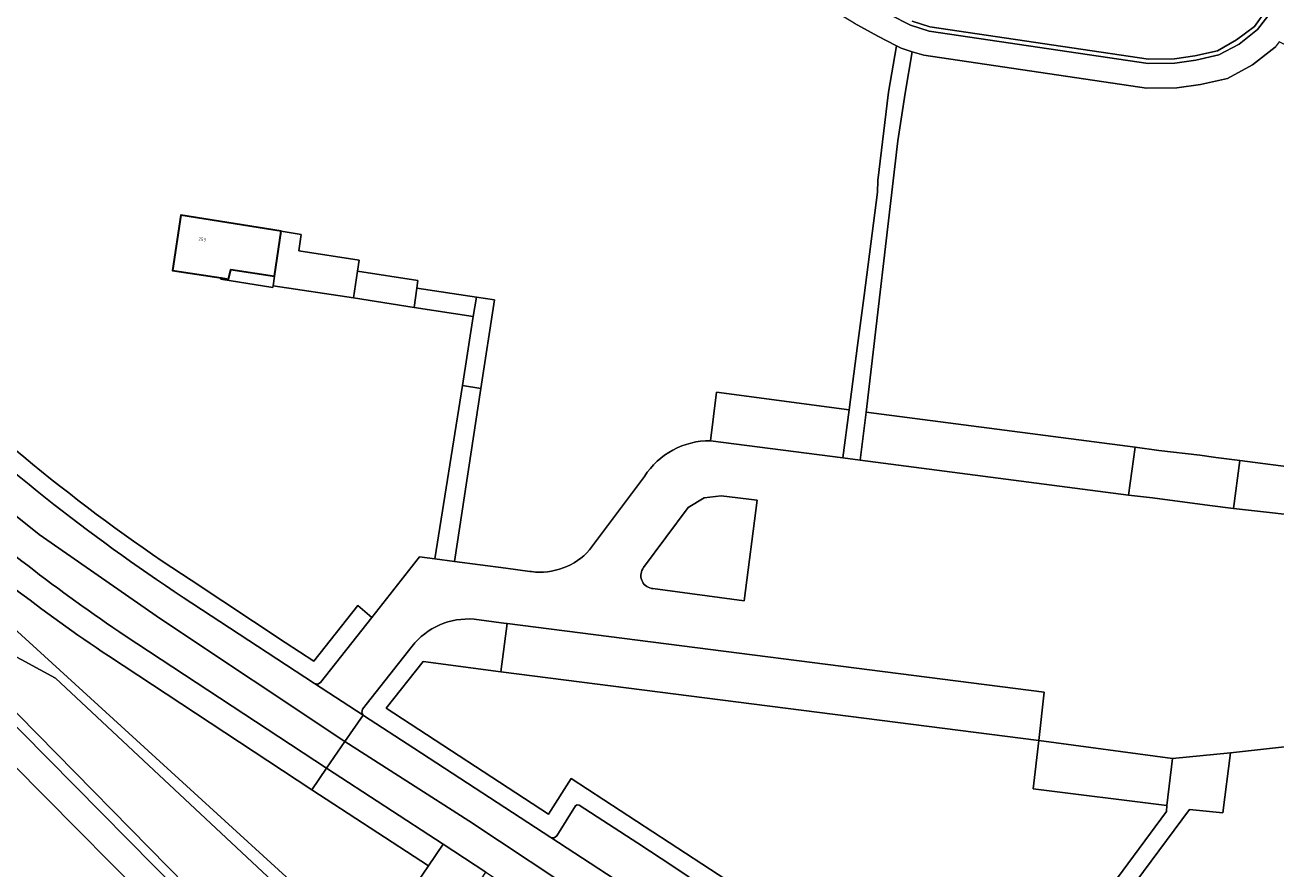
# Model space of a CAD drawing. Header units: metres. Extents: x 197700 to 204338, y 317132 to 325229.
# Tile 553 of 656: x 202483 to 202624, y 318323 to 318419. Entities that reach past the tile are written whole.
import ezdxf
from ezdxf.enums import TextEntityAlignment as Align

# ---------------------------------------------------------------- set-up
doc = ezdxf.new("R2010")
doc.units = ezdxf.units.M
for name, color, linetype, lineweight in [('B-WE-GR-BEPLANTING_CULTUUR_HEESTERS-GV', 90, 'Continuous', 18), ('B-WE-IE-TERREINAFSCHEIDING_KUNSTMATIG_HEKWERK-G', 20, 'IE-TERREINAFSCHEIDING-KUNSTMATIG', 18), ('B-WE-OG-BEBOUWING-GV', 7, 'Continuous', 35), ('B-WE-OG-BEBOUWING-T18', 10, 'Continuous', 18), ('B-WE-OG-TERREIN_CULTUURSCHEIDING-GV', 7, 'Continuous', 18), ('B-WE-OG-TERREIN_ERF-GV', 7, 'Continuous', 18), ('B-WE-VH-VERHARDING_ASFALT-GV', 252, 'Continuous', 18), ('B-WE-VH-VERHARDING_BETON-GV', 252, 'Continuous', 18), ('B-WE-VH-VERHARDING_BETONSTRAATSTEEN-GV', 252, 'Continuous', 18), ('B-WE-VH-VERHARDING_OPEN-GV', 252, 'Continuous', 18), ('B-WE-VH-VERHARDING_PUIN-GV', 252, 'Continuous', 18), ('B-WE-VH-VERHARDING_TEGEL-GV', 252, 'Continuous', 18), ('B-WE-VH-VERHARDING_TEGEL_RUBBER-GV', 252, 'Continuous', 18)]:
    doc.layers.add(name, color=color, linetype=linetype, lineweight=lineweight)
doc.styles.add('NLCS-ISO-M200-T18', font='NLCS-ISO.ttf', dxfattribs={"height": 0.36})
doc.linetypes.add('IE-TERREINAFSCHEIDING-KUNSTMATIG', pattern='A,4,[82,NLCS.SHX,S=0.75,R=90,X=0,Y=0],4,-2', length=10)

msp = doc.modelspace()

# ---------------------------------------------------------------- linework, layer by layer
at = {"layer": 'B-WE-GR-BEPLANTING_CULTUUR_HEESTERS-GV'}
for points in [[(202580.734, 318419.798), (202583.134, 318418.552), (202585.244, 318417.897), (202610.074, 318414.23), (202613.099, 318414.262), (202615.484, 318414.614), (202618.067, 318415.191), (202620.365, 318416.416), (202622.469, 318418.064), (202624.001, 318420.077)], [(202623.514, 318420.381), (202622.106, 318418.408), (202620.06, 318416.925), (202617.929, 318415.672), (202615.364, 318415.099), (202613.068, 318414.761), (202610.092, 318414.73), (202585.334, 318418.389), (202583.333, 318419.01)], [(202553.922, 318354.723), (202564.272, 318353.334), (202565.747, 318364.729), (202561.675, 318365.214), (202559.74, 318365.019), (202557.931, 318363.894), (202552.883, 318357.102)]]:
    msp.add_lwpolyline(points, dxfattribs=at)
for points in [[(202552.883, 318357.102, 0.5600206), (202553.756, 318354.746)], [(202553.756, 318354.746, 0.0279223), (202553.922, 318354.723)]]:
    msp.add_lwpolyline(points, format="xyb", dxfattribs=at)
at = {"layer": 'B-WE-IE-TERREINAFSCHEIDING_KUNSTMATIG_HEKWERK-G'}
for points in [[(202504.993, 318389.924), (202504.967, 318389.79), (202510.862, 318388.833), (202510.892, 318389.047)], [(202525.453, 318304.665), (202522.122, 318308.018), (202521.527, 318313.693), (202454.469, 318374.879), (202449.163, 318369.384)]]:
    msp.add_lwpolyline(points, dxfattribs=at)
at = {"layer": 'B-WE-OG-BEBOUWING-GV'}
msp.add_lwpolyline([(202511.793, 318395.213), (202500.442, 318397.036), (202499.481, 318390.774), (202504.993, 318389.924), (202505.822, 318389.796), (202506.085, 318390.878), (202511.046, 318390.14)], close=True, dxfattribs=at)
at = {"layer": 'B-WE-OG-TERREIN_CULTUURSCHEIDING-GV'}
for points in [[(202560.463, 318371.471), (202561.126, 318376.967), (202576.165, 318374.966), (202577.108, 318382.255), (202577.864, 318387.95), (202579.394, 318399.649), (202579.428, 318400.956), (202580.626, 318410.974), (202581.531, 318416.229), (202579.412, 318417.329), (202576.728, 318418.81), (202574.204, 318420.29), (202571.885, 318421.503), (202569.454, 318422.372), (202565.989, 318423.111), (202560.308, 318424.069), (202552.114, 318425.183), (202545.089, 318425.876), (202539.119, 318426.47), (202533.045, 318426.742), (202533.899, 318438.925)], [(202583.333, 318419.01), (202585.334, 318418.389), (202610.092, 318414.73), (202613.068, 318414.761), (202615.364, 318415.099), (202617.929, 318415.672), (202620.06, 318416.925), (202622.106, 318418.408), (202623.514, 318420.381)], [(202647.144, 318404.374), (202646.286, 318405.379), (202644.683, 318407.006), (202624.929, 318416.673), (202624.479, 318416.082), (202621.899, 318414.061), (202619.048, 318412.541), (202615.994, 318411.859), (202613.319, 318411.464), (202609.884, 318411.428), (202584.621, 318415.159), (202583.307, 318415.567), (202582.543, 318410.856), (202581.7, 318405.47), (202578.117, 318374.71), (202608.582, 318370.728), (202611.266, 318370.377), (202615.908, 318369.821), (202617.744, 318369.583), (202620.445, 318369.231), (202643.079, 318366.279), (202654.743, 318364.887), (202652.269, 318378.155)], [(202501.58, 318355.654), (202512.254, 318348.622), (202515.517, 318346.487), (202520.49, 318352.794), (202522.073, 318351.456), (202527.491, 318358.324), (202529.227, 318358.091), (202532.335, 318377.737), (202533.574, 318385.565), (202526.884, 318386.592), (202519.988, 318387.651), (202510.892, 318389.047), (202510.862, 318388.833), (202504.967, 318389.79), (202504.993, 318389.924), (202499.481, 318390.774), (202500.442, 318397.036), (202511.793, 318395.213), (202514.052, 318394.84), (202513.795, 318392.986), (202520.623, 318391.924), (202520.44, 318390.691), (202527.28, 318389.647), (202527.164, 318388.781), (202533.935, 318387.754), (202535.988, 318387.442), (202534.44, 318377.379), (202531.429, 318357.796), (202537.249, 318357.016), (202539.975, 318356.661), (202540.155, 318356.636)], [(202447.078, 318388.052), (202446.092, 318386.942), (202446.173, 318386.863), (202456.215, 318377.06), (202452.491, 318373.285), (202449.178, 318369.927), (202439.42, 318379.444), (202439.151, 318379.152), (202439.292, 318379.014), (202449.163, 318369.384), (202454.469, 318374.879), (202521.527, 318313.693), (202522.122, 318308.018), (202525.453, 318304.665), (202525.963, 318305.169)], [(202482.264, 318230.03), (202484.172, 318238.216), (202511.441, 318263.461), (202526.243, 318276.636), (202526.146, 318276.825), (202540.293, 318289.725), (202525.453, 318304.665), (202522.122, 318308.018), (202521.527, 318313.693), (202454.469, 318374.879)], [(202546.764, 318359.1), (202552.978, 318367.429)], [(202480.582, 318347.618), (202486.208, 318344.559), (202519.047, 318313.859), (202520.151, 318308.953), (202537.108, 318291.188), (202537.58, 318289.926), (202537.341, 318288.698), (202536.382, 318287.525), (202503.906, 318258.285), (202484.69, 318241.436), (202480.352, 318238.945)], [(202526.719, 318320.682), (202528.48, 318323.286), (202515.265, 318331.905), (202492.215, 318347.086)], [(202659.192, 318332.719), (202658.855, 318332.711), (202658.518, 318332.71), (202658.584, 318335.194), (202641.527, 318337.358), (202636.43, 318337.977), (202619.41, 318336.12), (202618.518, 318329.296), (202614.765, 318329.694), (202589.776, 318296.022), (202596.74, 318290.942), (202608.786, 318308.041), (202610.245, 318308.382), (202615.38, 318308.259), (202624.555, 318301.629), (202610.058, 318281.227), (202612.334, 318279.566), (202633.007, 318306.123)]]:
    msp.add_lwpolyline(points, dxfattribs=at)
for points in [[(202469.045, 318381.993, 0.0509532), (202501.58, 318355.654)], [(202552.978, 318367.429, -0.2595804), (202560.463, 318371.471)], [(202540.155, 318356.636, 0.2464319), (202546.764, 318359.1)], [(202492.215, 318347.086, -0.0160964), (202481.341, 318354.911)]]:
    msp.add_lwpolyline(points, format="xyb", dxfattribs=at)
for points in [[(202439.292, 318379.014), (202437.776, 318377.384), (202449.704, 318365.497), (202453.674, 318369.236), (202484.17, 318338.236), (202513.721, 318308.164), (202531.919, 318289.547), (202480.352, 318238.945), (202484.69, 318241.436), (202503.906, 318258.285), (202536.382, 318287.525), (202537.341, 318288.698), (202537.58, 318289.926), (202537.108, 318291.188), (202520.151, 318308.953), (202519.047, 318313.859), (202486.208, 318344.559), (202480.582, 318347.618), (202454.686, 318371.95), (202453.539, 318371.912), (202450.453, 318369.428), (202449.163, 318369.384)], [(202612.193, 318330.127), (202597.023, 318332.024), (202597.658, 318337.503), (202536.713, 318345.293), (202527.909, 318346.469), (202523.688, 318341.154), (202542.115, 318329.167), (202544.685, 318333.214), (202563.171, 318321.124), (202564.45, 318320.347), (202567.918, 318317.92), (202572.761, 318314.43), (202578.777, 318310.045), (202591.174, 318301.08), (202592.91, 318303.409), (202612.135, 318329.45)]]:
    msp.add_lwpolyline(points, close=True, dxfattribs=at)
at = {"layer": 'B-WE-OG-TERREIN_ERF-GV'}
msp.add_lwpolyline([(202510.892, 318389.047), (202511.046, 318390.14), (202506.085, 318390.878), (202505.822, 318389.796), (202504.993, 318389.924), (202504.967, 318389.79), (202510.862, 318388.833)], close=True, dxfattribs=at)
for points in [[(202560.463, 318371.471, 0.2595804), (202552.978, 318367.429)], [(202546.764, 318359.1, -0.2464319), (202540.155, 318356.636)], [(202553.756, 318354.746, -0.5600206), (202552.883, 318357.102)], [(202553.922, 318354.723, -0.0279223), (202553.756, 318354.746)], [(202526.637, 318348.197, -0.2491358), (202533.657, 318351.255)]]:
    msp.add_lwpolyline(points, format="xyb", dxfattribs=at)
for points in [[(202607.84, 318365.313), (202577.418, 318369.268), (202575.451, 318369.538), (202560.463, 318371.471)], [(202552.978, 318367.429), (202546.764, 318359.1)], [(202552.883, 318357.102), (202557.931, 318363.894), (202559.74, 318365.019), (202561.675, 318365.214), (202565.747, 318364.729), (202564.272, 318353.334)], [(202658.363, 318359.474), (202619.73, 318363.788), (202617.043, 318364.153), (202610.546, 318364.997), (202607.84, 318365.313)], [(202540.155, 318356.636), (202539.975, 318356.661), (202537.249, 318357.016), (202531.429, 318357.796), (202529.227, 318358.091), (202527.491, 318358.324), (202522.073, 318351.456), (202516.254, 318344.072), (202515.943, 318343.884), (202515.589, 318343.958), (202521.08, 318340.389), (202521.135, 318340.353), (202520.938, 318340.671), (202521.021, 318341.036), (202526.637, 318348.197)], [(202564.272, 318353.334), (202553.922, 318354.723)], [(202533.657, 318351.255), (202537.312, 318350.78), (202537.415, 318350.767), (202598.293, 318342.986), (202597.658, 318337.503), (202612.817, 318335.467), (202619.41, 318336.12), (202636.43, 318337.977), (202641.527, 318337.358), (202658.584, 318335.194)]]:
    msp.add_lwpolyline(points, dxfattribs=at)
at = {"layer": 'B-WE-VH-VERHARDING_ASFALT-GV'}
for points in [[(202624.001, 318420.077), (202622.469, 318418.064), (202620.365, 318416.416), (202618.067, 318415.191), (202615.484, 318414.614), (202613.099, 318414.262), (202610.074, 318414.23), (202585.244, 318417.897), (202583.134, 318418.552), (202580.734, 318419.798)], [(202576.728, 318418.81), (202579.412, 318417.329), (202581.531, 318416.229), (202582.065, 318415.952), (202583.307, 318415.567), (202584.621, 318415.159), (202609.884, 318411.428), (202613.319, 318411.464), (202615.994, 318411.859), (202619.048, 318412.541), (202621.899, 318414.061), (202624.479, 318416.082)], [(202465.034, 318377.906), (202465.574, 318378.461), (202468.847, 318375.286), (202468.897, 318374.988), (202468.863, 318374.783), (202468.717, 318374.586), (202468.593, 318374.468), (202471.514, 318371.646), (202478.619, 318365.4), (202484.359, 318360.846), (202498.121, 318351.276), (202519.017, 318337.379), (202521.08, 318340.389), (202515.589, 318343.958), (202511.297, 318346.748), (202501.68, 318353.059)], [(202516.954, 318334.369), (202519.017, 318337.379), (202498.121, 318351.276), (202484.359, 318360.846), (202478.619, 318365.4)], [(202494.121, 318349.359), (202516.954, 318334.369)]]:
    msp.add_lwpolyline(points, dxfattribs=at)
for points in [[(202501.68, 318353.059, -0.0420549), (202471.411, 318376.737)], [(202472.553, 318365.97, 0.031846), (202494.121, 318349.359)]]:
    msp.add_lwpolyline(points, format="xyb", dxfattribs=at)
for points in [[(202585.418, 318296.677), (202567.774, 318309.512), (202561.448, 318313.997), (202554.986, 318318.285), (202542.381, 318326.507), (202526.853, 318336.636), (202521.135, 318340.353), (202521.08, 318340.389), (202519.017, 318337.379), (202533.067, 318328.381), (202546.867, 318319.273), (202560.325, 318310.745), (202595.038, 318285.547), (202614.248, 318271.722), (202616.124, 318274.34), (202615.141, 318275.055), (202611.194, 318277.927), (202587.006, 318295.522), (202585.57, 318296.566)], [(202519.017, 318337.379), (202516.954, 318334.369), (202530.153, 318325.76), (202535.009, 318322.592), (202553.448, 318310.565), (202561.165, 318305.444), (202568.781, 318300.175), (202612.373, 318269.104), (202614.248, 318271.722), (202595.038, 318285.547), (202560.325, 318310.745), (202546.867, 318319.273), (202533.067, 318328.381)]]:
    msp.add_lwpolyline(points, close=True, dxfattribs=at)
at = {"layer": 'B-WE-VH-VERHARDING_BETON-GV'}
msp.add_lwpolyline([(202533.935, 318387.754), (202527.164, 318388.781), (202526.884, 318386.592), (202533.574, 318385.565)], close=True, dxfattribs=at)
at = {"layer": 'B-WE-VH-VERHARDING_BETONSTRAATSTEEN-GV'}
for points in [[(202511.046, 318390.14), (202510.892, 318389.047), (202519.988, 318387.651), (202520.44, 318390.691), (202520.623, 318391.924), (202513.795, 318392.986), (202514.052, 318394.84), (202511.793, 318395.213)], [(202529.227, 318358.091), (202531.429, 318357.796), (202534.44, 318377.379), (202532.335, 318377.737)], [(202576.165, 318374.966), (202561.126, 318376.967), (202560.463, 318371.471), (202575.451, 318369.538)], [(202577.418, 318369.268), (202607.84, 318365.313), (202608.582, 318370.728), (202578.117, 318374.71)], [(202597.658, 318337.503), (202598.293, 318342.986), (202537.415, 318350.767), (202536.713, 318345.293)], [(202612.817, 318335.467), (202597.658, 318337.503), (202597.023, 318332.024), (202612.193, 318330.127)]]:
    msp.add_lwpolyline(points, close=True, dxfattribs=at)
for points in [[(202656.344, 318365.014), (202654.743, 318364.887), (202643.079, 318366.279), (202620.445, 318369.231), (202619.73, 318363.788), (202658.363, 318359.474)], [(202587.564, 318301.085), (202577.112, 318308.703), (202571.314, 318312.918), (202566.532, 318316.296), (202561.423, 318319.756), (202556.189, 318323.276), (202552.222, 318325.875), (202545.563, 318330.18), (202545.347, 318330.216), (202545.174, 318330.082), (202543.05, 318326.698), (202542.753, 318326.469), (202542.381, 318326.507), (202554.986, 318318.285), (202561.448, 318313.997), (202567.774, 318309.512), (202585.418, 318296.677), (202585.305, 318296.973), (202585.406, 318297.275), (202587.719, 318300.381)], [(202532.862, 318319.11), (202533.007, 318319.368), (202533.168, 318319.617), (202533.378, 318320.091), (202535.009, 318322.592), (202530.153, 318325.76), (202528.48, 318323.286), (202526.719, 318320.682)]]:
    msp.add_lwpolyline(points, dxfattribs=at)
at = {"layer": 'B-WE-VH-VERHARDING_OPEN-GV'}
for points in [[(202478.382, 318237.012), (202480.352, 318238.945), (202531.919, 318289.547), (202513.721, 318308.164), (202484.17, 318338.236), (202453.674, 318369.236), (202449.704, 318365.497), (202447.205, 318363.02), (202426.036, 318342.294), (202400.148, 318316.949), (202440.374, 318275.801)], [(202405.189, 318316.776), (202455.183, 318366.004), (202530.633, 318289.602), (202479.983, 318240.111)], [(202516.954, 318334.369), (202515.265, 318331.905), (202528.48, 318323.286), (202530.153, 318325.76)]]:
    msp.add_lwpolyline(points, close=True, dxfattribs=at)
at = {"layer": 'B-WE-VH-VERHARDING_PUIN-GV'}
msp.add_lwpolyline([(202533.574, 318385.565), (202532.335, 318377.737), (202534.44, 318377.379), (202535.988, 318387.442), (202533.935, 318387.754)], close=True, dxfattribs=at)
at = {"layer": 'B-WE-VH-VERHARDING_TEGEL-GV'}
for points in [[(202577.418, 318369.268), (202578.117, 318374.71), (202581.7, 318405.47), (202582.543, 318410.856), (202583.307, 318415.567), (202582.065, 318415.952), (202581.531, 318416.229), (202580.626, 318410.974), (202579.428, 318400.956), (202579.394, 318399.649), (202577.864, 318387.95), (202577.108, 318382.255), (202576.165, 318374.966), (202575.451, 318369.538)], [(202526.884, 318386.592), (202527.164, 318388.781), (202527.28, 318389.647), (202520.44, 318390.691), (202519.988, 318387.651)], [(202617.043, 318364.153), (202619.73, 318363.788), (202620.445, 318369.231), (202617.744, 318369.583), (202615.908, 318369.821), (202611.266, 318370.377), (202608.582, 318370.728), (202607.84, 318365.313), (202610.546, 318364.997)]]:
    msp.add_lwpolyline(points, close=True, dxfattribs=at)
for points in [[(202501.58, 318355.654, -0.0509532), (202469.045, 318381.993)], [(202471.411, 318376.737, 0.0420549), (202501.68, 318353.059)], [(202494.121, 318349.359, -0.031846), (202472.553, 318365.97)], [(202481.341, 318354.911, 0.0160964), (202492.215, 318347.086)], [(202533.657, 318351.255, 0.2491358), (202526.637, 318348.197)]]:
    msp.add_lwpolyline(points, format="xyb", dxfattribs=at)
for points in [[(202501.68, 318353.059), (202511.297, 318346.748), (202515.589, 318343.958), (202515.943, 318343.884), (202516.254, 318344.072), (202522.073, 318351.456), (202520.49, 318352.794), (202515.517, 318346.487), (202512.254, 318348.622), (202501.58, 318355.654)], [(202563.171, 318321.124), (202544.685, 318333.214), (202542.115, 318329.167), (202523.688, 318341.154), (202527.909, 318346.469), (202536.713, 318345.293), (202537.415, 318350.767), (202537.312, 318350.78), (202533.657, 318351.255)], [(202515.265, 318331.905), (202516.954, 318334.369), (202494.121, 318349.359)], [(202526.637, 318348.197), (202521.021, 318341.036), (202520.938, 318340.671), (202521.135, 318340.353), (202526.853, 318336.636), (202542.381, 318326.507), (202542.753, 318326.469), (202543.05, 318326.698), (202545.174, 318330.082), (202545.347, 318330.216), (202545.563, 318330.18), (202552.222, 318325.875), (202556.189, 318323.276), (202561.423, 318319.756)], [(202492.215, 318347.086), (202515.265, 318331.905)], [(202589.776, 318296.022), (202614.765, 318329.694), (202618.518, 318329.296), (202619.41, 318336.12), (202612.817, 318335.467), (202612.193, 318330.127), (202612.135, 318329.45), (202592.91, 318303.409)]]:
    msp.add_lwpolyline(points, dxfattribs=at)
at = {"layer": 'B-WE-VH-VERHARDING_TEGEL_RUBBER-GV'}
for points in [[(202405.189, 318316.776), (202479.983, 318240.111), (202530.633, 318289.602), (202455.183, 318366.004)], [(202455.446, 318361.015), (202409.913, 318316.382), (202479.721, 318244.837), (202525.778, 318289.996)], [(202455.446, 318361.015), (202525.778, 318289.996), (202479.721, 318244.837), (202409.913, 318316.382)]]:
    msp.add_lwpolyline(points, close=True, dxfattribs=at)

# ---------------------------------------------------------------- texts
at = {"layer": 'B-WE-OG-BEBOUWING-T18', "style": 'NLCS-ISO-M200-T18'}
msp.add_text('253', height=0.36, rotation=351.2, dxfattribs=at).set_placement((202502.847, 318394.302), align=Align.MIDDLE)

doc.saveas('drawing.dxf')
